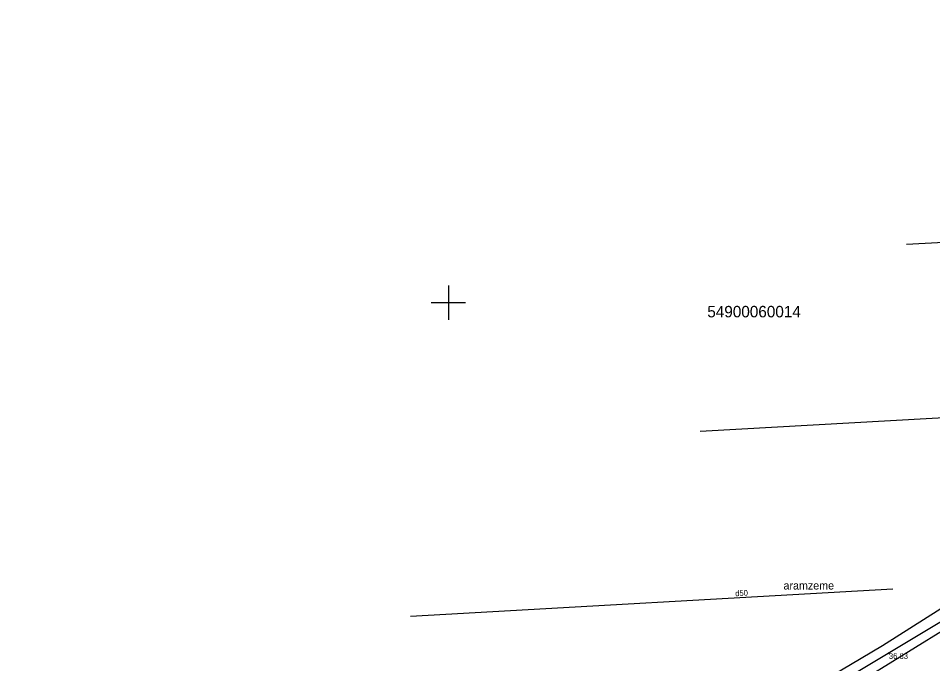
# Model space of a CAD drawing. Extents: x 469981 to 472086, y 246785 to 247785.
# Drawn here: x 471212.4 to 471292.4, y 247318.4 to 247374.8 of the extents above; entities that cross this region are included whole.
import ezdxf

# ---------------------------------------------------------------- set-up
doc = ezdxf.new("R2010")
doc.units = 0
for name, color, linetype in [('DREN_VADP_####_####_#', 7, 'Continuous'), ('DREN_VADP_####_TKST_#', 7, 'Continuous'), ('ELEK_VADV_VSPR_####_#', 7, 'Continuous'), ('GEOD_ELEM_####_####_#', 7, 'Continuous'), ('RAMI_UZMR_####_####_#', 7, 'Continuous'), ('RELJ_AATZ_####_TKST_#', 7, 'Continuous'), ('RELJ_ELEM_####_####_#', 7, 'Continuous'), ('RELJ_NOGA_####_####_#', 7, 'Continuous'), ('RELJ_NOGL_####_####_#', 7, 'Continuous'), ('ROBZ_IERR_####_TKST_#', 7, 'Continuous'), ('TERT_IZMT_####_TKST_#', 7, 'Continuous')]:
    doc.layers.add(name, color=color, linetype=linetype)

msp = doc.modelspace()

# ---------------------------------------------------------------- linework, layer by layer
at = {"layer": 'DREN_VADP_####_####_#'}
for points in [[(471336.274, 247357.539), (471290.06, 247355.078)], [(471315.203, 247341.157), (471272.026, 247338.747)], [(471137.599, 247228.901), (471310.269, 247332.452)], [(471288.862, 247324.968), (471246.68, 247322.555)]]:
    msp.add_lwpolyline(points, dxfattribs=at)
at = {"layer": 'ELEK_VADV_VSPR_####_#'}
msp.add_line((471279.662, 247313.004), (471335.205, 247347.219), dxfattribs=at)
at = {"layer": 'GEOD_ELEM_####_####_#'}
for p, q in [((471250, 247351.5), (471250, 247350)), ((471248.5, 247350), (471250, 247350)), ((471250, 247350), (471250, 247348.5)), ((471250, 247350), (471251.5, 247350))]:
    msp.add_line(p, q, dxfattribs=at)
at = {"layer": 'RAMI_UZMR_####_####_#'}
msp.add_lwpolyline([(471010.572, 247199.465), (471044.448, 247201.846), (471094.566, 247205.368), (471219.251, 247279.294), (471287.982, 247320.045), (471329.582, 247346.385), (471332.466, 247352.407), (471329.951, 247358.592), (471331.784, 247361.204), (471339.558, 247364.746), (471343.514, 247360.959), (471346.629, 247357.978), (471355.9, 247363.1), (471457.4, 247429.3)], dxfattribs=at)
at = {"layer": 'RELJ_ELEM_####_####_#'}
msp.add_circle((471288.525, 247319.355), 0.05, dxfattribs=at)
at = {"layer": 'RELJ_NOGA_####_####_#'}
for points in [[(471170.189, 247238.813), (471187.045, 247248.806), (471216.962, 247266.603), (471244.501, 247283.959), (471265.809, 247297.732), (471292.77, 247315.312), (471318.062, 247330.842), (471332.326, 247339.791), (471337.257, 247343.054), (471338.429, 247344.75), (471338.591, 247346.479)], [(471155.25, 247220.273), (471177.77, 247233.339), (471200.51, 247247.391), (471219.6, 247259.351), (471248.359, 247277.5), (471269.232, 247290.973), (471319.351, 247322.992), (471333.341, 247331.731), (471337.475, 247334.177), (471338.538, 247334.697), (471340.216, 247335.099), (471340.901, 247334.839)]]:
    msp.add_spline(points, degree=3, dxfattribs=at)
at = {"layer": 'RELJ_NOGL_####_####_#'}
for points in [[(471337.22, 247346.431), (471336.644, 247345.408), (471332.13, 247341.491), (471317.859, 247332.101), (471292.129, 247316.676), (471265.206, 247299.186), (471243.601, 247284.946), (471216.311, 247268.677), (471186.292, 247250.183), (471169.475, 247239.793)], [(471155.819, 247219.592), (471177.985, 247232.653), (471201.025, 247246.801), (471219.926, 247258.493), (471248.971, 247276.784), (471269.467, 247290.521), (471319.665, 247322.242), (471333.631, 247330.726), (471337.921, 247333.442), (471339.285, 247334.228), (471340.237, 247334.435), (471340.94, 247334.352)]]:
    msp.add_spline(points, degree=3, dxfattribs=at)

# ---------------------------------------------------------------- texts
at = {"layer": 'DREN_VADP_####_TKST_#'}
msp.add_text('d50', height=0.5, rotation=3.27289, dxfattribs=at).set_placement((471275.096, 247324.331))
at = {"layer": 'RELJ_AATZ_####_TKST_#'}
msp.add_text('36.83', height=0.5, dxfattribs=at).set_placement((471288.525, 247318.855))
at = {"layer": 'ROBZ_IERR_####_TKST_#'}
msp.add_text('54900060014', height=1, dxfattribs=at).set_placement((471272.646, 247348.708))
at = {"layer": 'TERT_IZMT_####_TKST_#'}
msp.add_text('aramzeme', height=0.7, dxfattribs=at).set_placement((471279.311, 247324.925))

doc.saveas('drawing.dxf')
